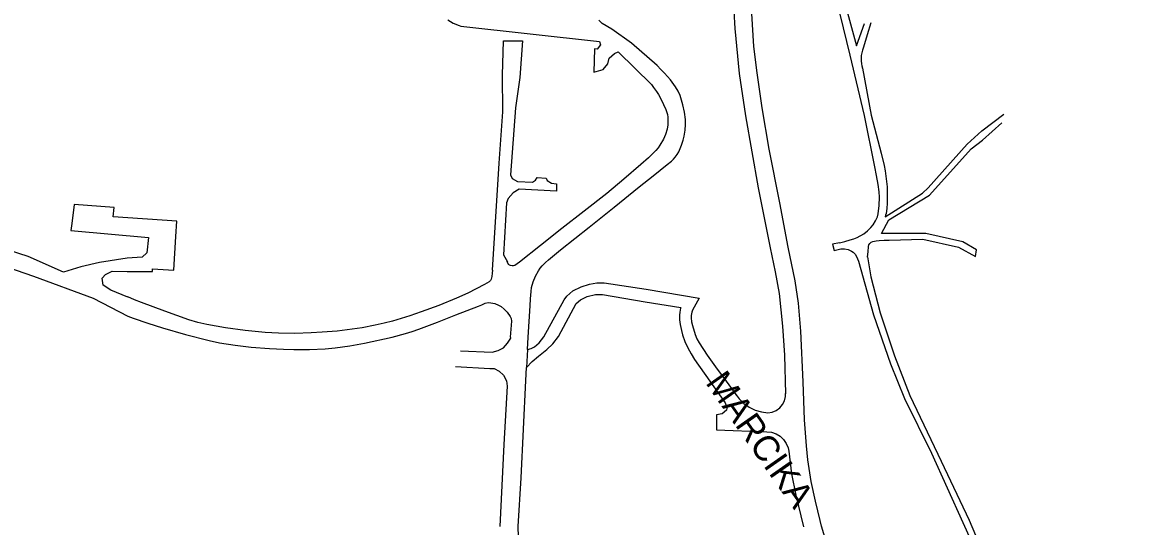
# Model space of a CAD drawing. Extents: x -304109 to -273954, y 21500 to 39796.
# Drawn here: x -294441 to -293999.9, y 26000.1 to 26197 of the extents above; entities that cross this region are included whole.
import ezdxf

# ---------------------------------------------------------------- set-up
doc = ezdxf.new("R2010")
doc.units = 0
doc.layers.add('krawedzie_ulic', color=7, linetype='Continuous')
doc.layers.add('nazwy_ulic', color=7, linetype='Continuous')

msp = doc.modelspace()

# ---------------------------------------------------------------- linework, layer by layer
at = {"layer": 'krawedzie_ulic'}
for points in [[(-294121.47, 26294.89), (-294121.827, 26293.6), (-294122.811, 26285.943), (-294123.593, 26278.453), (-294123.817, 26272.864), (-294124.465, 26265.414), (-294125.263, 26250.205), (-294125.966, 26226.706), (-294115.469, 26187.893), (-294112.364, 26196.597)], [(-294122.136, 26110.886), (-294120.019, 26111.425), (-294117.896, 26112.023), (-294116.524, 26112.484), (-294115.197, 26113.055), (-294112.626, 26114.471), (-294111.12, 26115.593), (-294109.82, 26116.932), (-294109.015, 26117.945), (-294107.981, 26119.498), (-294107.233, 26121.132), (-294106.946, 26122.292), (-294106.577, 26125.509), (-294106.498, 26128.746), (-294106.616, 26130.896), (-294106.995, 26133.735), (-294107.62, 26137.189), (-294108.246, 26140.643), (-294112.377, 26160.664), (-294117.986, 26184.219), (-294124.528, 26211.653)], [(-294163.742, 26208.355), (-294162.923, 26194.691), (-294161.285, 26177.112), (-294158.822, 26160.548), (-294153.855, 26132.458), (-294149.167, 26108.98), (-294147.204, 26099.611), (-294145.658, 26091.063), (-294144.401, 26078.32), (-294143.629, 26067.063), (-294143.179, 26051.961)], [(-294274.969, 26198.023), (-294272.887, 26196.733), (-294270.624, 26195.798), (-294269.909, 26195.588), (-294215.786, 26189.57), (-294215.345, 26188.322), (-294216.667, 26186.57), (-294217.768, 26186.717), (-294218.061, 26177.608), (-294214.318, 26178.637), (-294212.483, 26180.914), (-294211.969, 26183.118), (-294209.988, 26184.88), (-294208.446, 26185.542), (-294195.548, 26172.78)], [(-294243.879, 26069.28), (-294243.636, 26073.996), (-294243.274, 26080.114), (-294242.912, 26086.231), (-294242.731, 26089.089), (-294242.529, 26091.947), (-294242.309, 26093.471), (-294241.652, 26095.696), (-294240.734, 26097.872), (-294239.589, 26099.995), (-294238.91, 26100.976), (-294238.143, 26101.903), (-294236.941, 26103.166), (-294235.66, 26104.329), (-294233.321, 26106.249), (-294230.968, 26108.151), (-294225.365, 26112.606), (-294219.771, 26117.072), (-294210.061, 26124.91), (-294200.357, 26132.754), (-294194.876, 26137.153), (-294189.389, 26141.547), (-294187.719, 26142.86), (-294186.938, 26143.57), (-294186.258, 26144.37), (-294185.524, 26145.397), (-294184.791, 26146.424), (-294184.262, 26147.737), (-294183.733, 26149.05), (-294183.072, 26151.025), (-294182.713, 26152.555), (-294182.358, 26154.887), (-294182.177, 26157.214), (-294182.189, 26159.125), (-294182.547, 26162.002), (-294183.215, 26164.873), (-294184.363, 26168.511), (-294185.12, 26170.238), (-294186.082, 26171.89), (-294188.115, 26174.648), (-294190.367, 26177.171), (-294191.849, 26178.674), (-294193.331, 26180.178), (-294203.333, 26188.934), (-294211.04, 26194.37), (-294214.71, 26196.574), (-294216.012, 26197.933)], [(-294126.912, 25992.829), (-294129.086, 26000.214), (-294129.623, 26002.445), (-294131.459, 26009.938), (-294133.149, 26017.613), (-294134.405, 26026.106), (-294134.985, 26031.521), (-294135.709, 26041.801), (-294136.289, 26056.574), (-294137.159, 26076.329), (-294138.076, 26087.285), (-294139.429, 26096.036), (-294142.113, 26109.27), (-294145.437, 26126.492), (-294149.54, 26147.451), (-294152.341, 26163.673), (-294154.269, 26177.336), (-294155.477, 26187.682), (-294156.346, 26200.557)], [(-294109.871, 26196.911), (-294111.288, 26192.152), (-294112.706, 26187.393), (-294113.071, 26186.264), (-294113.435, 26185.125), (-294113.598, 26184.182), (-294113.643, 26183.228), (-294113.678, 26182.067), (-294113.544, 26180.924), (-294113.314, 26180.065), (-294113.085, 26179.207)], [(-294257.597, 26100.231), (-294254.968, 26141.984), (-294253.591, 26162.147), (-294253.711, 26176.447), (-294253.29, 26189.805), (-294245.896, 26189.856), (-294246.856, 26175.498), (-294248.54, 26163.644), (-294250.584, 26137.441), (-294249.927, 26136.012), (-294247.823, 26134.929), (-294241.93, 26134.568), (-294240.788, 26135.35), (-294240.127, 26136.493), (-294236.639, 26136.192), (-294236.279, 26135.29), (-294234.535, 26134.267), (-294232.611, 26133.966), (-294232.551, 26131.078), (-294247.161, 26131.92), (-294249.566, 26130.476), (-294251.49, 26128.189), (-294252.092, 26126.565), (-294253.294, 26106.27), (-294251.773, 26103.452)], [(-294113.085, 26179.207), (-294113.118, 26179.385)], [(-294113.085, 26179.207), (-294109.692, 26160.737), (-294108.399, 26155.808), (-294107.106, 26150.88), (-294105.869, 26145.989), (-294104.697, 26141.075), (-294104.279, 26139.039), (-294103.832, 26135.958), (-294103.543, 26132.856), (-294103.43, 26129.617), (-294103.503, 26126.377), (-294103.59, 26124.387), (-294103.893, 26122.43), (-294104.081, 26121.729), (-294104.269, 26121.028), (-294089.752, 26130.266), (-294087.53, 26132.362), (-294072.237, 26149.444), (-294066.544, 26154.635), (-294057.998, 26161.23)], [(-294113.085, 26179.207), (-294113.085, 26179.206)], [(-294195.548, 26172.78), (-294194.682, 26171.588), (-294193.543, 26170.02), (-294192.758, 26168.82), (-294191.743, 26166.918), (-294190.798, 26164.963), (-294189.949, 26163.071), (-294189.281, 26161.086), (-294189.092, 26159.973), (-294189.055, 26158.859), (-294189.138, 26157.063), (-294189.421, 26155.268), (-294190.013, 26153.305), (-294190.856, 26151.432), (-294192.188, 26149.068), (-294192.956, 26147.971), (-294193.839, 26146.955), (-294196.702, 26144.166), (-294199.669, 26141.513), (-294206.274, 26135.792), (-294212.994, 26130.217), (-294221.725, 26123.347), (-294230.456, 26116.477), (-294238.769, 26109.921), (-294247.081, 26103.363), (-294247.94, 26102.692), (-294248.819, 26102.033), (-294249.32, 26101.87), (-294249.862, 26101.89), (-294250.602, 26102.007), (-294250.936, 26102.15), (-294251.174, 26102.394), (-294251.526, 26103.016), (-294251.879, 26103.639)], [(-294195.821, 26173.156), (-294195.548, 26172.78)], [(-294195.548, 26172.78), (-294195.547, 26172.779)], [(-294102.739, 26111.906), (-294089.574, 26112.327), (-294075.659, 26109.185), (-294068.943, 26105.607), (-294068.653, 26108.218), (-294073.904, 26111.309), (-294088.399, 26114.596), (-294099.483, 26114.514), (-294105.654, 26114.52), (-294102.801, 26119.926), (-294087.001, 26129.524), (-294070.733, 26147.648), (-294066.209, 26151.001), (-294058.78, 26157.82)], [(-294399.956, 26089.732), (-294406.625, 26092.359), (-294409.563, 26094.378), (-294409.984, 26097.146), (-294408.722, 26098.59), (-294406.016, 26099.793), (-294400.244, 26099.733), (-294390.37, 26099.751), (-294390.37, 26100.774), (-294382.013, 26100.172), (-294381.171, 26113.41), (-294380.772, 26119.358), (-294405.685, 26121.095), (-294405.255, 26124.766), (-294420.948, 26125.909), (-294421.789, 26118.508), (-294422.21, 26115.68), (-294391.907, 26113.032), (-294392.523, 26106.965), (-294394.327, 26105.28), (-294400.184, 26104.968), (-294411.066, 26103.223), (-294418.281, 26101.538), (-294425.075, 26099.492), (-294438.815, 26105.503), (-294457.994, 26111.7)], [(-294122.136, 26110.886), (-294124.791, 26110.339), (-294124.114, 26107.97), (-294121.621, 26108.626)], [(-294122.136, 26110.886), (-294122.154, 26110.882)], [(-294122.129, 26110.888), (-294122.136, 26110.886)], [(-294121.63, 26108.627), (-294120.907, 26108.584), (-294120.184, 26108.54), (-294118.774, 26108.291), (-294117.42, 26107.697), (-294116.785, 26107.268), (-294115.994, 26106.488), (-294115.438, 26105.552), (-294115.046, 26104.618), (-294114.654, 26103.683), (-294108.882, 26082.827), (-294102.172, 26063.563), (-294096.764, 26050.093), (-294086.193, 26028.702), (-294073.885, 26001.564), (-294068.309, 25989.249)], [(-294111.158, 26105.485), (-294110.968, 26107.418), (-294110.76, 26109.526), (-294110.591, 26110.113), (-294110.231, 26110.648), (-294109.681, 26111.125), (-294109.038, 26111.415), (-294107.844, 26111.731), (-294106.635, 26111.869), (-294104.65, 26111.888), (-294102.739, 26111.906)], [(-294102.739, 26111.906), (-294102.748, 26111.906)], [(-294102.739, 26111.906), (-294102.665, 26111.907)], [(-294454.235, 26103.922), (-294436.769, 26097.915), (-294413.456, 26089.257), (-294400, 26082.239), (-294398.908, 26081.848), (-294397.816, 26081.457), (-294392.158, 26079.547), (-294386.463, 26077.74), (-294377.403, 26075.079), (-294368.234, 26072.734), (-294364.163, 26071.865), (-294358.012, 26070.898), (-294351.822, 26070.191), (-294344.6, 26069.58), (-294339.171, 26069.295), (-294335.096, 26069.191), (-294328.99, 26069.229), (-294322.899, 26069.522), (-294319.041, 26069.875), (-294313.279, 26070.68), (-294307.538, 26071.762), (-294296.799, 26074.056), (-294291.514, 26075.443), (-294288.91, 26076.258), (-294286.338, 26077.178), (-294279.09, 26079.956), (-294271.843, 26082.737), (-294267.429, 26084.432), (-294263.015, 26086.127), (-294261.716, 26086.719), (-294260.411, 26087.319), (-294259.31, 26087.529), (-294258.185, 26087.466), (-294256.662, 26087.141), (-294255.179, 26086.521), (-294254.24, 26085.967), (-294253, 26085.003)], [(-294111.175, 26105.311), (-294111.158, 26105.485)], [(-294111.158, 26105.485), (-294109.896, 26097.638), (-294106.274, 26083.544), (-294100.623, 26066.687), (-294094.587, 26051.191), (-294082.417, 26025.593), (-294071.468, 26002.512), (-294056.91, 25968.043), (-294048.124, 25943.075), (-294040.16, 25921.057), (-294036.833, 25911.079), (-294033.354, 25903.199), (-294030.648, 25899.863), (-294010.809, 25887.456), (-294007.681, 25886.544), (-293999.934, 25886.316)], [(-294257.597, 26100.231), (-294257.726, 26099.019), (-294257.86, 26097.752), (-294257.948, 26097.232), (-294258.097, 26096.72), (-294258.381, 26096.165), (-294258.818, 26095.725), (-294259.751, 26095.123), (-294260.71, 26094.586), (-294263.907, 26092.88), (-294267.146, 26091.255), (-294271.652, 26089.231), (-294278.507, 26086.457), (-294285.463, 26083.889), (-294289.874, 26082.374), (-294296.547, 26080.355), (-294299.926, 26079.474), (-294303.343, 26078.688), (-294308.49, 26077.712), (-294312.36, 26077.127), (-294318.184, 26076.448), (-294324.033, 26075.959), (-294328.303, 26075.705), (-294334.714, 26075.516), (-294341.119, 26075.598), (-294346.315, 26075.873), (-294354.092, 26076.595), (-294361.855, 26077.668), (-294369.064, 26078.975), (-294372.616, 26079.824), (-294376.119, 26080.88), (-294385.434, 26084.152), (-294394.648, 26087.641), (-294397.324, 26088.695), (-294400, 26089.749)], [(-294257.591, 26100.286), (-294257.597, 26100.231)], [(-294257.597, 26100.229), (-294257.597, 26100.231)], [(-294243.879, 26069.28), (-294242.48, 26069.609), (-294241.139, 26070.224), (-294239.296, 26071.789), (-294237.564, 26074.137), (-294229.639, 26088.575), (-294228.521, 26090.028), (-294226.231, 26092.097), (-294222.992, 26093.662), (-294219.696, 26094.779), (-294216.792, 26095.282), (-294214.018, 26095.282), (-294197.541, 26092.767), (-294176.933, 26089.32), (-294178.19, 26086.927), (-294179.446, 26084.534), (-294179.737, 26083.847), (-294180.001, 26082.558), (-294180.027, 26081.547), (-294179.864, 26080.015), (-294179.542, 26078.539), (-294178.49, 26075.061), (-294177.781, 26073.385), (-294176.887, 26071.796), (-294173.727, 26067.05), (-294170.461, 26062.416), (-294166.384, 26056.841), (-294162.832, 26051.985)], [(-294244.241, 26062.247), (-294242.144, 26064.579), (-294239.575, 26066.647), (-294236.391, 26069.218), (-294233.99, 26071.454), (-294231.867, 26074.36), (-294224.89, 26087.143), (-294223.158, 26088.652), (-294220.645, 26089.938), (-294217.405, 26090.664), (-294214.689, 26090.755), (-294197.988, 26087.905), (-294184.04, 26085.677), (-294184.15, 26085.329), (-294184.497, 26083.787), (-294184.612, 26082.598), (-294184.583, 26080.799), (-294184.352, 26079.028), (-294183.842, 26076.684), (-294183.349, 26074.95), (-294182.427, 26072.396), (-294181.272, 26069.912), (-294180.024, 26067.59), (-294178.645, 26065.376), (-294172.721, 26056.873), (-294166.798, 26048.369), (-294166.019, 26046.35), (-294166.261, 26045.577), (-294167.904, 26044.03), (-294170.128, 26043.703), (-294170.176, 26037.852), (-294150.429, 26037.079), (-294148.591, 26036.878), (-294146.84, 26036.287), (-294145.255, 26035.334), (-294143.912, 26034.063), (-294142.873, 26032.534), (-294142.186, 26030.818), (-294141.925, 26029.488), (-294140.792, 26020.673), (-294139.15, 26012.316), (-294136.171, 25999.977)], [(-294253, 26085.003), (-294251.872, 26083.808), (-294250.641, 26082.158), (-294250.252, 26081.282), (-294250.152, 26080.352), (-294250.406, 26077.207), (-294250.66, 26074.062)], [(-294270.079, 26068.666), (-294257.736, 26068.219), (-294255.39, 26068.778), (-294253.267, 26069.896), (-294251.703, 26071.741), (-294250.698, 26073.25), (-294250.251, 26073.976)], [(-294243.879, 26069.28), (-294244.241, 26062.247)], [(-294272.034, 26062.574), (-294258.646, 26061.794), (-294256.914, 26061.738), (-294255.015, 26060.788), (-294253.284, 26059.167), (-294252.167, 26057.043), (-294251.859, 26054.834), (-294253.194, 26032.09), (-294254.703, 26000)], [(-294244.069, 25987.975), (-294243.547, 25988.012), (-294240.317, 25988.425), (-294240.423, 25992.47), (-294244.545, 25992.896), (-294245.647, 25993.246), (-294246.567, 25993.947), (-294247.194, 25994.919), (-294247.346, 25995.359), (-294247.502, 25998.819), (-294247.504, 26000), (-294246.349, 26019.036), (-294244.506, 26057.094), (-294244.241, 26062.247)], [(-294162.835, 26051.989), (-294162.832, 26051.985)], [(-294162.832, 26051.985), (-294161.273, 26049.943), (-294159.413, 26048.163), (-294157.3, 26046.692), (-294154.986, 26045.565), (-294152.524, 26044.81), (-294150.033, 26044.449), (-294148.363, 26044.725), (-294146.803, 26045.384), (-294145.441, 26046.389), (-294144.351, 26047.685), (-294143.595, 26049.199), (-294143.214, 26050.849), (-294143.18, 26051.991)], [(-294162.832, 26051.985), (-294162.306, 26051.266)]]:
    msp.add_lwpolyline(points, dxfattribs=at)

# ---------------------------------------------------------------- texts
at = {"layer": 'nazwy_ulic'}
msp.add_text('MARCIKA', height=10, rotation=305.00409, dxfattribs=at).set_placement((-294174.651, 26056.226))

doc.saveas('drawing.dxf')
